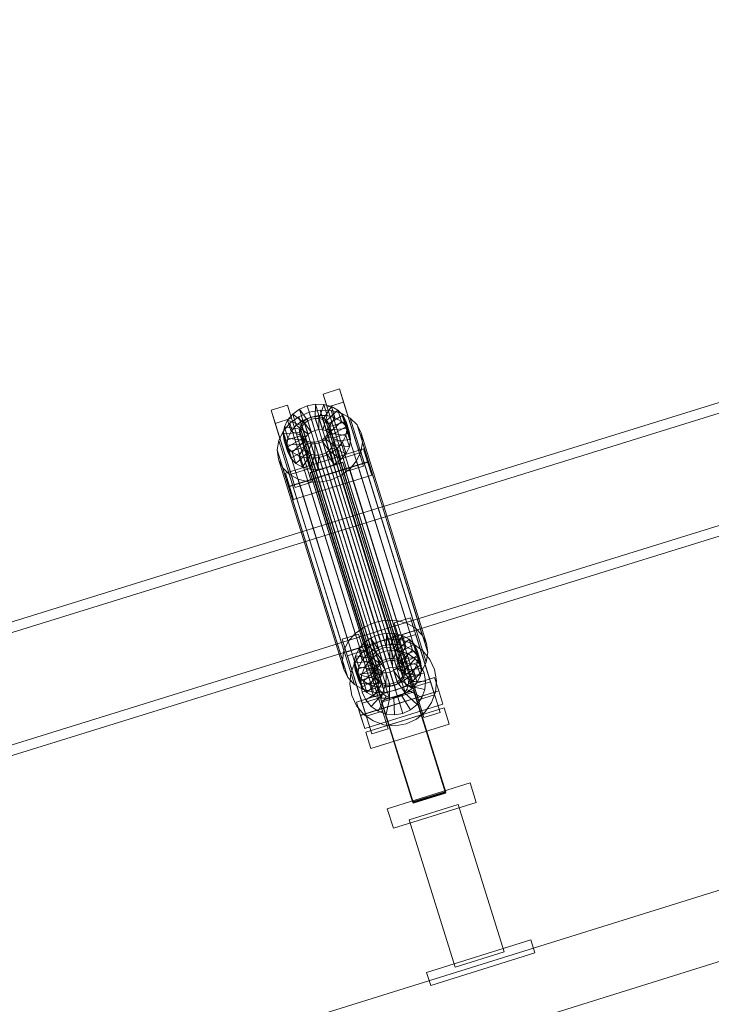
# Model space of a CAD drawing. Header units: millimetres. Extents: x -2233 to 65662, y -50530 to 6847.
# Tile 592 of 656: x 22352 to 22758, y 2600 to 3177. Entities that reach past the tile are written whole.
import ezdxf

# ---------------------------------------------------------------- set-up
doc = ezdxf.new("R2010")
doc.units = ezdxf.units.MM
doc.layers.add('COTAS_P', color=1, linetype='Continuous', lineweight=0)
doc.layers.add('lateral_C02', color=7, linetype='Continuous', lineweight=0)
doc.dimstyles.new('R19_100', dxfattribs={"dimtxt": 250, "dimasz": 150, "dimexe": 150, "dimexo": 80, "dimgap": 100, "dimtad": 1, "dimtih": 1, "dimtoh": 1, "dimdsep": 46, "dimcen": 0.09, "dimadec": 0, "dimazin": 0, "dimtfac": 1, "dimtdec": 4, "dimtofl": 0, "dimtmove": 0, "dimatfit": 3, "dimfxl": 1, "dimtolj": 1, "dimtzin": 0, "dimarcsym": 0})

# ---------------------------------------------------------------- blocks, each defined once
blk = doc.blocks.new('DIM_R32_4')
at = {"layer": 'COTAS_P'}
for p, q in [((15248.37, 1279.09), (24311.82, 4109.09)), ((24311.82, 4109.09), (24155.23, 4107.34)), ((24311.82, 4109.09), (24182.05, 4021.43)), ((24580.07, 3250), (24311.82, 4109.09)), ((15248.37, 1279.09), (15378.14, 1366.76)), ((15248.37, 1279.09), (15404.97, 1280.85)), ((15516.62, 420), (15248.37, 1279.09))]:
    blk.add_line(p, q, dxfattribs=at)
blk.add_text('9495 P', height=250, rotation=17.34062, dxfattribs=at).set_placement((19750.29, 2789.55))

msp = doc.modelspace()

# ---------------------------------------------------------------- linework, layer by layer
at = {"layer": 'lateral_C02'}
for p, q in [((22971.369, 3017.526), (22541.592, 2884.136)), ((22543.371, 2878.406), (22973.147, 3011.796)), ((22530.265, 2957.58), (22539.81, 2960.56)), ((22532.645, 2949.911), (22530.265, 2957.58)), ((22530.265, 2957.58), (22542.015, 2920.057)), ((22539.81, 2960.56), (22542.191, 2952.891)), ((22551.561, 2923.038), (22539.81, 2960.56)), ((22499.719, 2948.042), (22509.265, 2951.023)), ((22509.265, 2951.023), (22511.645, 2943.353)), ((22521.015, 2913.5), (22509.265, 2951.023)), ((22516.379, 2948.655), (22520.914, 2950.627)), ((22520.914, 2950.627), (22525.767, 2951.586)), ((22523.362, 2942.809), (22520.914, 2950.627)), ((22520.914, 2950.627), (22522.954, 2944.053)), ((22525.661, 2943.264), (22525.767, 2951.586)), ((22525.767, 2951.586), (22530.605, 2951.468)), ((22525.767, 2951.586), (22527.807, 2945.013)), ((22527.953, 2943.208), (22530.605, 2951.468)), ((22530.082, 2942.646), (22535.101, 2950.281)), ((22530.605, 2951.468), (22535.101, 2950.281)), ((22530.605, 2951.468), (22532.646, 2944.895)), ((22542.191, 2952.891), (22532.645, 2949.911)), ((22535.101, 2950.281), (22538.946, 2948.105)), ((22535.101, 2950.281), (22537.141, 2943.707)), ((22542.191, 2952.891), (22553.941, 2915.369)), ((22561.995, 2818.4), (22991.771, 2951.791)), ((22502.1, 2940.373), (22499.719, 2948.042)), ((22499.719, 2948.042), (22511.47, 2910.52)), ((22509.452, 2942.272), (22512.469, 2945.805)), ((22512.469, 2945.805), (22516.379, 2948.655)), ((22519.362, 2940.526), (22512.469, 2945.805)), ((22512.469, 2945.805), (22514.509, 2939.232)), ((22516.004, 2944.229), (22522.068, 2946.865)), ((22521.214, 2941.875), (22516.379, 2948.655)), ((22516.379, 2948.655), (22518.419, 2942.081)), ((22522.068, 2946.865), (22528.555, 2948.148)), ((22522.068, 2946.865), (22560.322, 2823.61)), ((22527.807, 2945.013), (22522.954, 2944.053)), ((22527.807, 2945.013), (22527.701, 2936.69)), ((22532.646, 2944.895), (22527.807, 2945.013)), ((22528.555, 2948.148), (22535.024, 2947.99)), ((22528.555, 2948.148), (22566.81, 2824.893)), ((22532.646, 2944.895), (22529.993, 2936.634)), ((22531.904, 2941.615), (22538.946, 2948.105)), ((22544.396, 2912.388), (22532.645, 2949.911)), ((22537.141, 2943.707), (22532.646, 2944.895)), ((22533.293, 2940.186), (22541.88, 2945.088)), ((22535.024, 2947.99), (22541.033, 2946.402)), ((22535.024, 2947.99), (22573.278, 2824.735)), ((22538.946, 2948.105), (22541.88, 2945.088)), ((22538.946, 2948.105), (22540.987, 2941.531)), ((22541.033, 2946.402), (22546.174, 2943.493)), ((22541.033, 2946.402), (22579.288, 2823.148)), ((22541.88, 2945.088), (22543.702, 2941.437)), ((22541.88, 2945.088), (22543.92, 2938.515)), ((22993.55, 2946.06), (22563.773, 2812.67)), ((22511.645, 2943.353), (22502.1, 2940.373)), ((22513.85, 2902.851), (22502.1, 2940.373)), ((22506.745, 2935.696), (22510.778, 2940.419)), ((22507.533, 2938.296), (22509.452, 2942.272)), ((22517.933, 2938.852), (22509.452, 2942.272)), ((22509.452, 2942.272), (22511.492, 2935.698)), ((22510.778, 2940.419), (22516.004, 2944.229)), ((22510.778, 2940.419), (22549.033, 2817.165)), ((22514.509, 2939.232), (22511.492, 2935.698)), ((22511.645, 2943.353), (22523.396, 2905.831)), ((22518.419, 2942.081), (22514.509, 2939.232)), ((22514.509, 2939.232), (22521.402, 2933.952)), ((22516.004, 2944.229), (22554.259, 2820.974)), ((22516.684, 2938.064), (22517.593, 2939.948)), ((22517.933, 2938.852), (22517.024, 2936.969)), ((22517.593, 2939.948), (22519.022, 2941.621)), ((22517.593, 2939.948), (22561.968, 2796.972)), ((22519.362, 2940.526), (22517.933, 2938.852)), ((22519.973, 2932.278), (22517.933, 2938.852)), ((22522.954, 2944.053), (22518.419, 2942.081)), ((22518.419, 2942.081), (22523.254, 2935.302)), ((22519.022, 2941.621), (22520.874, 2942.971)), ((22519.022, 2941.621), (22563.397, 2798.646)), ((22521.214, 2941.875), (22519.362, 2940.526)), ((22521.402, 2933.952), (22519.362, 2940.526)), ((22520.874, 2942.971), (22523.022, 2943.905)), ((22520.874, 2942.971), (22565.249, 2799.996)), ((22523.362, 2942.809), (22521.214, 2941.875)), ((22523.254, 2935.302), (22521.214, 2941.875)), ((22522.954, 2944.053), (22525.402, 2936.236)), ((22523.022, 2943.905), (22525.321, 2944.36)), ((22523.022, 2943.905), (22567.398, 2800.93)), ((22525.661, 2943.264), (22523.362, 2942.809)), ((22525.402, 2936.236), (22523.362, 2942.809)), ((22525.321, 2944.36), (22527.613, 2944.304)), ((22525.321, 2944.36), (22569.696, 2801.384)), ((22527.953, 2943.208), (22525.661, 2943.264)), ((22527.701, 2936.69), (22525.661, 2943.264)), ((22527.613, 2944.304), (22529.742, 2943.741)), ((22527.613, 2944.304), (22571.988, 2801.328)), ((22530.082, 2942.646), (22527.953, 2943.208)), ((22529.993, 2936.634), (22527.953, 2943.208)), ((22529.742, 2943.741), (22531.564, 2942.71)), ((22529.742, 2943.741), (22574.118, 2800.766)), ((22531.904, 2941.615), (22530.082, 2942.646)), ((22532.122, 2936.072), (22530.082, 2942.646)), ((22531.564, 2942.71), (22532.953, 2941.281)), ((22531.564, 2942.71), (22575.939, 2799.735)), ((22533.293, 2940.186), (22531.904, 2941.615)), ((22533.944, 2935.041), (22531.904, 2941.615)), ((22537.141, 2943.707), (22532.122, 2936.072)), ((22532.953, 2941.281), (22533.816, 2939.552)), ((22532.953, 2941.281), (22577.329, 2798.306)), ((22534.156, 2938.456), (22533.293, 2940.186)), ((22535.334, 2933.612), (22533.293, 2940.186)), ((22533.816, 2939.552), (22534.094, 2937.64)), ((22578.192, 2796.577), (22533.816, 2939.552)), ((22540.987, 2941.531), (22533.944, 2935.041)), ((22543.702, 2941.437), (22534.156, 2938.456)), ((22540.987, 2941.531), (22537.141, 2943.707)), ((22543.92, 2938.515), (22540.987, 2941.531)), ((22545.742, 2934.863), (22543.702, 2941.437)), ((22543.702, 2941.437), (22544.288, 2937.4)), ((22546.174, 2943.493), (22550.096, 2939.461)), ((22546.174, 2943.493), (22584.429, 2820.239)), ((22550.096, 2939.461), (22552.531, 2934.58)), ((22550.096, 2939.461), (22588.35, 2816.206)), ((22504.179, 2930.381), (22506.745, 2935.696)), ((22506.745, 2935.696), (22544.999, 2812.441)), ((22506.843, 2934.148), (22507.533, 2938.296)), ((22516.697, 2935.004), (22506.843, 2934.148)), ((22506.843, 2934.148), (22508.883, 2927.574)), ((22507.429, 2930.111), (22506.843, 2934.148)), ((22516.974, 2933.091), (22507.429, 2930.111)), ((22517.024, 2936.969), (22507.533, 2938.296)), ((22507.533, 2938.296), (22509.573, 2931.722)), ((22511.492, 2935.698), (22509.573, 2931.722)), ((22511.492, 2935.698), (22519.973, 2932.278)), ((22516.357, 2936.099), (22516.684, 2938.064)), ((22516.634, 2934.187), (22516.357, 2936.099)), ((22516.357, 2936.099), (22560.732, 2793.124)), ((22517.497, 2932.458), (22516.634, 2934.187)), ((22516.634, 2934.187), (22561.01, 2791.212)), ((22516.684, 2938.064), (22561.059, 2795.089)), ((22517.024, 2936.969), (22516.697, 2935.004)), ((22518.737, 2928.43), (22516.697, 2935.004)), ((22516.697, 2935.004), (22516.974, 2933.091)), ((22519.015, 2926.518), (22516.974, 2933.091)), ((22516.974, 2933.091), (22517.837, 2931.362)), ((22519.064, 2930.395), (22517.024, 2936.969)), ((22519.973, 2932.278), (22521.402, 2933.952)), ((22521.402, 2933.952), (22523.254, 2935.302)), ((22523.254, 2935.302), (22525.402, 2936.236)), ((22525.402, 2936.236), (22527.701, 2936.69)), ((22527.701, 2936.69), (22529.993, 2936.634)), ((22529.993, 2936.634), (22532.122, 2936.072)), ((22532.858, 2933.791), (22531.429, 2932.118)), ((22532.122, 2936.072), (22533.944, 2935.041)), ((22533.767, 2935.675), (22532.858, 2933.791)), ((22532.858, 2933.791), (22577.233, 2790.816)), ((22533.198, 2932.696), (22534.107, 2934.579)), ((22534.094, 2937.64), (22533.767, 2935.675)), ((22533.767, 2935.675), (22578.142, 2792.7)), ((22533.944, 2935.041), (22535.334, 2933.612)), ((22534.094, 2937.64), (22578.469, 2794.664)), ((22534.107, 2934.579), (22534.434, 2936.544)), ((22534.107, 2934.579), (22543.598, 2933.252)), ((22536.147, 2928.006), (22534.107, 2934.579)), ((22534.156, 2938.456), (22536.197, 2931.883)), ((22534.434, 2936.544), (22534.156, 2938.456)), ((22534.434, 2936.544), (22544.288, 2937.4)), ((22536.474, 2929.97), (22534.434, 2936.544)), ((22543.92, 2938.515), (22535.334, 2933.612)), ((22535.334, 2933.612), (22536.197, 2931.883)), ((22536.197, 2931.883), (22545.742, 2934.863)), ((22543.598, 2933.252), (22541.679, 2929.276)), ((22544.288, 2937.4), (22543.598, 2933.252)), ((22543.598, 2933.252), (22545.638, 2926.678)), ((22545.742, 2934.863), (22543.92, 2938.515)), ((22544.288, 2937.4), (22546.328, 2930.826)), ((22546.328, 2930.826), (22545.742, 2934.863)), ((22552.531, 2934.58), (22553.314, 2929.183)), ((22590.786, 2811.325), (22552.531, 2934.58)), ((22503.257, 2924.836), (22504.179, 2930.381)), ((22504.179, 2930.381), (22542.434, 2807.126)), ((22507.429, 2930.111), (22509.469, 2923.537)), ((22509.251, 2926.46), (22507.429, 2930.111)), ((22509.573, 2931.722), (22508.883, 2927.574)), ((22508.883, 2927.574), (22518.737, 2928.43)), ((22508.883, 2927.574), (22509.469, 2923.537)), ((22517.837, 2931.362), (22509.251, 2926.46)), ((22509.573, 2931.722), (22519.064, 2930.395)), ((22519.227, 2929.933), (22512.184, 2923.443)), ((22521.049, 2928.902), (22516.03, 2921.267)), ((22518.887, 2931.029), (22517.497, 2932.458)), ((22517.497, 2932.458), (22561.873, 2789.482)), ((22519.878, 2924.788), (22517.837, 2931.362)), ((22517.837, 2931.362), (22519.227, 2929.933)), ((22518.737, 2928.43), (22519.064, 2930.395)), ((22519.015, 2926.518), (22518.737, 2928.43)), ((22520.709, 2929.998), (22518.887, 2931.029)), ((22518.887, 2931.029), (22563.262, 2788.053)), ((22519.064, 2930.395), (22519.973, 2932.278)), ((22521.267, 2923.36), (22519.227, 2929.933)), ((22519.227, 2929.933), (22521.049, 2928.902)), ((22523.178, 2928.34), (22520.525, 2920.08)), ((22522.838, 2929.435), (22520.709, 2929.998)), ((22520.709, 2929.998), (22565.084, 2787.023)), ((22523.089, 2922.329), (22521.049, 2928.902)), ((22521.049, 2928.902), (22523.178, 2928.34)), ((22525.13, 2929.38), (22522.838, 2929.435)), ((22522.838, 2929.435), (22567.213, 2786.46)), ((22525.218, 2921.766), (22523.178, 2928.34)), ((22523.178, 2928.34), (22525.47, 2928.284)), ((22527.429, 2929.834), (22525.13, 2929.38)), ((22525.13, 2929.38), (22569.505, 2786.404)), ((22525.47, 2928.284), (22525.364, 2919.962)), ((22525.47, 2928.284), (22527.769, 2928.738)), ((22527.51, 2921.71), (22525.47, 2928.284)), ((22529.577, 2930.768), (22527.429, 2929.834)), ((22527.429, 2929.834), (22571.804, 2786.859)), ((22527.769, 2928.738), (22529.917, 2929.672)), ((22527.769, 2928.738), (22530.217, 2920.921)), ((22529.809, 2922.165), (22527.769, 2928.738)), ((22531.429, 2932.118), (22529.577, 2930.768)), ((22529.577, 2930.768), (22573.952, 2787.793)), ((22529.917, 2929.672), (22531.769, 2931.022)), ((22529.917, 2929.672), (22534.752, 2922.893)), ((22531.957, 2923.099), (22529.917, 2929.672)), ((22531.429, 2932.118), (22575.804, 2789.143)), ((22531.769, 2931.022), (22533.198, 2932.696)), ((22531.769, 2931.022), (22538.662, 2925.743)), ((22533.809, 2924.449), (22531.769, 2931.022)), ((22533.198, 2932.696), (22541.679, 2929.276)), ((22535.238, 2926.122), (22533.198, 2932.696)), ((22536.147, 2928.006), (22535.238, 2926.122)), ((22536.474, 2929.97), (22536.147, 2928.006)), ((22545.638, 2926.678), (22536.147, 2928.006)), ((22536.197, 2931.883), (22536.474, 2929.97)), ((22546.328, 2930.826), (22536.474, 2929.97)), ((22541.679, 2929.276), (22538.662, 2925.743)), ((22541.679, 2929.276), (22543.719, 2922.702)), ((22545.638, 2926.678), (22546.328, 2930.826)), ((22553.314, 2929.183), (22552.392, 2923.638)), ((22553.314, 2929.183), (22591.569, 2805.928)), ((22504.04, 2919.439), (22503.257, 2924.836)), ((22503.257, 2924.836), (22541.512, 2801.581)), ((22508.117, 2911.189), (22553.935, 2925.495)), ((22509.251, 2926.46), (22511.291, 2919.886)), ((22512.184, 2923.443), (22509.251, 2926.46)), ((22509.469, 2923.537), (22519.015, 2926.518)), ((22509.469, 2923.537), (22511.291, 2919.886)), ((22511.291, 2919.886), (22519.878, 2924.788)), ((22512.184, 2923.443), (22514.225, 2916.87)), ((22516.03, 2921.267), (22512.184, 2923.443)), ((22514.225, 2916.87), (22521.267, 2923.36)), ((22518.07, 2914.694), (22523.089, 2922.329)), ((22519.878, 2924.788), (22519.015, 2926.518)), ((22521.267, 2923.36), (22519.878, 2924.788)), ((22523.089, 2922.329), (22521.267, 2923.36)), ((22522.566, 2913.506), (22525.218, 2921.766)), ((22525.218, 2921.766), (22523.089, 2922.329)), ((22527.51, 2921.71), (22525.218, 2921.766)), ((22527.404, 2913.388), (22527.51, 2921.71)), ((22529.809, 2922.165), (22527.51, 2921.71)), ((22531.957, 2923.099), (22529.809, 2922.165)), ((22532.257, 2914.348), (22529.809, 2922.165)), ((22534.752, 2922.893), (22530.217, 2920.921)), ((22533.809, 2924.449), (22531.957, 2923.099)), ((22536.792, 2916.319), (22531.957, 2923.099)), ((22535.238, 2926.122), (22533.809, 2924.449)), ((22540.702, 2919.169), (22533.809, 2924.449)), ((22538.662, 2925.743), (22534.752, 2922.893)), ((22534.752, 2922.893), (22536.792, 2916.319)), ((22543.719, 2922.702), (22535.238, 2926.122)), ((22538.662, 2925.743), (22540.702, 2919.169)), ((22540.702, 2919.169), (22543.719, 2922.702)), ((22551.561, 2923.038), (22542.015, 2920.057)), ((22543.719, 2922.702), (22545.638, 2926.678)), ((22552.392, 2923.638), (22549.827, 2918.322)), ((22553.941, 2915.369), (22551.561, 2923.038)), ((22552.392, 2923.638), (22590.647, 2800.383)), ((22553.935, 2925.495), (22556.315, 2917.826)), ((22556.383, 2917.678), (22553.935, 2925.495)), ((22506.476, 2914.558), (22504.04, 2919.439)), ((22504.04, 2919.439), (22542.295, 2796.184)), ((22556.315, 2917.826), (22510.497, 2903.52)), ((22556.383, 2917.678), (22510.565, 2903.372)), ((22511.291, 2919.886), (22514.225, 2916.87)), ((22514.225, 2916.87), (22518.07, 2914.694)), ((22516.03, 2921.267), (22518.07, 2914.694)), ((22520.525, 2920.08), (22516.03, 2921.267)), ((22520.525, 2920.08), (22522.566, 2913.506)), ((22525.364, 2919.962), (22520.525, 2920.08)), ((22522.633, 2911.649), (22541.723, 2917.61)), ((22541.799, 2917.367), (22522.709, 2911.405)), ((22530.217, 2920.921), (22525.364, 2919.962)), ((22525.364, 2919.962), (22527.404, 2913.388)), ((22530.217, 2920.921), (22532.257, 2914.348)), ((22532.257, 2914.348), (22536.792, 2916.319)), ((22536.792, 2916.319), (22540.702, 2919.169)), ((22541.723, 2917.61), (22541.799, 2917.367)), ((22602.116, 2724.205), (22541.723, 2917.61)), ((22541.799, 2917.367), (22602.192, 2723.962)), ((22542.015, 2920.057), (22544.396, 2912.388)), ((22549.827, 2918.322), (22545.793, 2913.599)), ((22549.827, 2918.322), (22588.081, 2795.068)), ((22556.315, 2917.826), (22558.763, 2910.009)), ((22558.763, 2910.009), (22556.383, 2917.678)), ((22510.397, 2910.525), (22506.476, 2914.558)), ((22506.476, 2914.558), (22544.73, 2791.303)), ((22510.497, 2903.52), (22508.117, 2911.189)), ((22508.117, 2911.189), (22510.565, 2903.372)), ((22515.538, 2907.616), (22510.397, 2910.525)), ((22510.397, 2910.525), (22548.652, 2787.271)), ((22521.015, 2913.5), (22511.47, 2910.52)), ((22511.47, 2910.52), (22513.85, 2902.851)), ((22512.945, 2895.703), (22558.763, 2910.009)), ((22518.07, 2914.694), (22522.566, 2913.506)), ((22523.396, 2905.831), (22521.015, 2913.5)), ((22522.566, 2913.506), (22527.404, 2913.388)), ((22522.709, 2911.405), (22522.633, 2911.649)), ((22583.026, 2718.244), (22522.633, 2911.649)), ((22583.101, 2718), (22522.709, 2911.405)), ((22527.404, 2913.388), (22532.257, 2914.348)), ((22545.793, 2913.599), (22540.567, 2909.789)), ((22544.396, 2912.388), (22553.941, 2915.369)), ((22545.793, 2913.599), (22584.048, 2790.344)), ((22513.85, 2902.851), (22523.396, 2905.831)), ((22521.548, 2906.028), (22515.538, 2907.616)), ((22515.538, 2907.616), (22553.793, 2784.361)), ((22528.017, 2905.871), (22521.548, 2906.028)), ((22521.548, 2906.028), (22559.803, 2782.774)), ((22534.504, 2907.154), (22528.017, 2905.871)), ((22528.017, 2905.871), (22566.271, 2782.616)), ((22540.567, 2909.789), (22534.504, 2907.154)), ((22534.504, 2907.154), (22572.758, 2783.899)), ((22540.567, 2909.789), (22578.822, 2786.535)), ((22512.945, 2895.703), (22510.497, 2903.52)), ((22510.565, 2903.372), (22512.945, 2895.703)), ((22541.592, 2884.136), (21968.557, 2706.282)), ((22561.995, 2818.4), (22541.592, 2884.136)), ((22541.592, 2884.136), (22543.371, 2878.406)), ((21970.336, 2700.552), (22543.371, 2878.406)), ((22543.371, 2878.406), (22563.773, 2812.67)), ((22560.322, 2823.61), (22554.259, 2820.974)), ((22566.81, 2824.893), (22560.322, 2823.61)), ((22573.278, 2824.735), (22566.81, 2824.893)), ((22571.92, 2823.369), (22581.466, 2826.35)), ((22574.3, 2815.7), (22571.92, 2823.369)), ((22571.92, 2823.369), (22583.671, 2785.847)), ((22579.288, 2823.148), (22573.278, 2824.735)), ((22581.466, 2826.35), (22583.846, 2818.681)), ((22593.216, 2788.827), (22581.466, 2826.35)), ((21988.96, 2640.547), (22561.995, 2818.4)), ((22554.259, 2820.974), (22549.033, 2817.165)), ((22583.846, 2818.681), (22574.3, 2815.7)), ((22584.429, 2820.239), (22579.288, 2823.148)), ((22583.846, 2818.681), (22595.596, 2781.158)), ((22588.35, 2816.206), (22584.429, 2820.239)), ((22563.773, 2812.67), (21990.738, 2634.816)), ((22541.374, 2813.832), (22550.92, 2816.812)), ((22543.755, 2806.162), (22541.374, 2813.832)), ((22541.374, 2813.832), (22553.125, 2776.309)), ((22544.999, 2812.441), (22542.434, 2807.126)), ((22549.033, 2817.165), (22544.999, 2812.441)), ((22550.92, 2816.812), (22553.3, 2809.143)), ((22562.671, 2779.29), (22550.92, 2816.812)), ((22554.124, 2811.595), (22558.034, 2814.444)), ((22557.756, 2809.884), (22563.773, 2812.67)), ((22558.034, 2814.444), (22562.569, 2816.416)), ((22562.869, 2807.665), (22558.034, 2814.444)), ((22558.034, 2814.444), (22560.074, 2807.871)), ((22562.569, 2816.416), (22567.422, 2817.376)), ((22565.017, 2808.599), (22562.569, 2816.416)), ((22562.569, 2816.416), (22564.609, 2809.842)), ((22563.773, 2812.67), (22570.307, 2813.803)), ((22567.316, 2809.053), (22567.422, 2817.376)), ((22567.422, 2817.376), (22572.261, 2817.258)), ((22567.422, 2817.376), (22569.462, 2810.802)), ((22569.608, 2808.997), (22572.261, 2817.258)), ((22570.307, 2813.803), (22576.91, 2813.207)), ((22571.737, 2808.435), (22576.756, 2816.07)), ((22572.261, 2817.258), (22576.756, 2816.07)), ((22572.261, 2817.258), (22574.301, 2810.684)), ((22573.559, 2807.404), (22580.601, 2813.894)), ((22586.051, 2778.178), (22574.3, 2815.7)), ((22574.989, 2813.658), (22584.534, 2816.638)), ((22574.989, 2813.658), (22589.295, 2767.839)), ((22576.756, 2816.07), (22580.601, 2813.894)), ((22576.756, 2816.07), (22578.796, 2809.497)), ((22576.91, 2813.207), (22583.135, 2810.922)), ((22580.601, 2813.894), (22583.535, 2810.878)), ((22580.601, 2813.894), (22582.642, 2807.32)), ((22598.841, 2770.82), (22584.534, 2816.638)), ((22590.786, 2811.325), (22588.35, 2816.206)), ((22542.434, 2807.126), (22541.512, 2801.581)), ((22553.3, 2809.143), (22543.755, 2806.162)), ((22555.505, 2768.64), (22543.755, 2806.162)), ((22544.443, 2804.12), (22553.989, 2807.1)), ((22549.188, 2804.085), (22551.107, 2808.061)), ((22551.107, 2808.061), (22554.124, 2811.595)), ((22559.588, 2804.641), (22551.107, 2808.061)), ((22551.107, 2808.061), (22553.147, 2801.488)), ((22552.665, 2805.636), (22557.756, 2809.884)), ((22553.3, 2809.143), (22565.051, 2771.62)), ((22568.295, 2761.282), (22553.989, 2807.1)), ((22561.017, 2806.315), (22554.124, 2811.595)), ((22554.124, 2811.595), (22556.164, 2805.021)), ((22560.074, 2807.871), (22556.164, 2805.021)), ((22561.017, 2806.315), (22559.588, 2804.641)), ((22564.609, 2809.842), (22560.074, 2807.871)), ((22560.074, 2807.871), (22564.909, 2801.091)), ((22562.869, 2807.665), (22561.017, 2806.315)), ((22563.057, 2799.741), (22561.017, 2806.315)), ((22561.18, 2804.477), (22565.681, 2806.561)), ((22565.017, 2808.599), (22562.869, 2807.665)), ((22564.909, 2801.091), (22562.869, 2807.665)), ((22569.462, 2810.802), (22564.609, 2809.842)), ((22564.609, 2809.842), (22567.058, 2802.025)), ((22567.316, 2809.053), (22565.017, 2808.599)), ((22567.058, 2802.025), (22565.017, 2808.599)), ((22565.681, 2806.561), (22570.568, 2807.409)), ((22568.661, 2797.015), (22565.681, 2806.561)), ((22569.608, 2808.997), (22567.316, 2809.053)), ((22569.356, 2802.48), (22567.316, 2809.053)), ((22569.462, 2810.802), (22569.356, 2802.48)), ((22574.301, 2810.684), (22569.462, 2810.802)), ((22571.737, 2808.435), (22569.608, 2808.997)), ((22571.648, 2802.424), (22569.608, 2808.997)), ((22570.976, 2797.417), (22570.568, 2807.409)), ((22570.568, 2807.409), (22575.508, 2806.962)), ((22574.301, 2810.684), (22571.648, 2802.424)), ((22573.559, 2807.404), (22571.737, 2808.435)), ((22573.778, 2801.861), (22571.737, 2808.435)), ((22573.316, 2797.206), (22575.508, 2806.962)), ((22574.948, 2805.975), (22573.559, 2807.404)), ((22575.599, 2800.831), (22573.559, 2807.404)), ((22578.796, 2809.497), (22573.778, 2801.861)), ((22578.796, 2809.497), (22574.301, 2810.684)), ((22574.948, 2805.975), (22583.535, 2810.878)), ((22575.811, 2804.246), (22574.948, 2805.975)), ((22576.989, 2799.402), (22574.948, 2805.975)), ((22575.508, 2806.962), (22580.164, 2805.253)), ((22582.642, 2807.32), (22575.599, 2800.831)), ((22585.357, 2807.226), (22575.811, 2804.246)), ((22582.642, 2807.32), (22578.796, 2809.497)), ((22585.575, 2804.304), (22582.642, 2807.32)), ((22583.135, 2810.922), (22588.556, 2807.103)), ((22583.535, 2810.878), (22585.357, 2807.226)), ((22583.535, 2810.878), (22585.575, 2804.304)), ((22587.397, 2800.653), (22585.357, 2807.226)), ((22585.357, 2807.226), (22585.943, 2803.189)), ((22588.556, 2807.103), (22592.804, 2802.012)), ((22590.647, 2800.383), (22591.569, 2805.928)), ((22591.569, 2805.928), (22590.786, 2811.325)), ((22541.512, 2801.581), (22542.295, 2796.184)), ((22544.443, 2804.12), (22558.75, 2758.302)), ((22546.561, 2793.991), (22548.847, 2800.215)), ((22548.498, 2799.938), (22549.188, 2804.085)), ((22558.352, 2800.793), (22548.498, 2799.938)), ((22548.847, 2800.215), (22552.665, 2805.636)), ((22558.679, 2802.758), (22549.188, 2804.085)), ((22549.188, 2804.085), (22551.229, 2797.512)), ((22553.147, 2801.488), (22551.229, 2797.512)), ((22556.164, 2805.021), (22553.147, 2801.488)), ((22553.147, 2801.488), (22561.628, 2798.068)), ((22554.515, 2797.244), (22557.371, 2801.299)), ((22556.164, 2805.021), (22563.057, 2799.741)), ((22557.371, 2801.299), (22561.18, 2804.477)), ((22564.725, 2794.523), (22557.371, 2801.299)), ((22558.679, 2802.758), (22558.352, 2800.793)), ((22560.392, 2794.22), (22558.352, 2800.793)), ((22558.352, 2800.793), (22558.63, 2798.881)), ((22559.588, 2804.641), (22558.679, 2802.758)), ((22560.719, 2796.184), (22558.679, 2802.758)), ((22561.628, 2798.068), (22559.588, 2804.641)), ((22566.529, 2796.028), (22561.18, 2804.477)), ((22563.057, 2799.741), (22564.909, 2801.091)), ((22564.909, 2801.091), (22567.058, 2802.025)), ((22567.398, 2800.93), (22565.249, 2799.996)), ((22567.058, 2802.025), (22569.356, 2802.48)), ((22569.696, 2801.384), (22567.398, 2800.93)), ((22569.356, 2802.48), (22571.648, 2802.424)), ((22571.988, 2801.328), (22569.696, 2801.384)), ((22571.648, 2802.424), (22573.778, 2801.861)), ((22574.118, 2800.766), (22571.988, 2801.328)), ((22573.778, 2801.861), (22575.599, 2800.831)), ((22575.939, 2799.735), (22574.118, 2800.766)), ((22574.853, 2798.485), (22575.762, 2800.369)), ((22575.522, 2796.396), (22580.164, 2805.253)), ((22575.599, 2800.831), (22576.989, 2799.402)), ((22575.762, 2800.369), (22576.089, 2802.334)), ((22575.762, 2800.369), (22585.253, 2799.041)), ((22577.802, 2793.795), (22575.762, 2800.369)), ((22575.811, 2804.246), (22577.852, 2797.672)), ((22576.089, 2802.334), (22575.811, 2804.246)), ((22576.089, 2802.334), (22585.943, 2803.189)), ((22578.129, 2795.76), (22576.089, 2802.334)), ((22585.575, 2804.304), (22576.989, 2799.402)), ((22577.443, 2795.043), (22584.219, 2802.397)), ((22577.852, 2797.672), (22587.397, 2800.653)), ((22580.164, 2805.253), (22584.219, 2802.397)), ((22584.219, 2802.397), (22587.397, 2798.588)), ((22585.943, 2803.189), (22585.253, 2799.041)), ((22587.397, 2800.653), (22585.575, 2804.304)), ((22585.943, 2803.189), (22587.983, 2796.616)), ((22587.983, 2796.616), (22587.397, 2800.653)), ((22588.081, 2795.068), (22590.647, 2800.383)), ((22592.804, 2802.012), (22595.589, 2795.995)), ((22542.295, 2796.184), (22544.73, 2791.303)), ((22548.498, 2799.938), (22550.538, 2793.364)), ((22549.084, 2795.9), (22548.498, 2799.938)), ((22558.63, 2798.881), (22549.084, 2795.9)), ((22549.084, 2795.9), (22551.124, 2789.327)), ((22550.906, 2792.249), (22549.084, 2795.9)), ((22551.229, 2797.512), (22550.538, 2793.364)), ((22559.493, 2797.151), (22550.906, 2792.249)), ((22551.229, 2797.512), (22560.719, 2796.184)), ((22552.806, 2792.588), (22554.515, 2797.244)), ((22560.882, 2795.723), (22553.84, 2789.233)), ((22563.372, 2792.602), (22554.515, 2797.244)), ((22562.704, 2794.692), (22557.685, 2787.057)), ((22560.67, 2792.307), (22558.63, 2798.881)), ((22558.63, 2798.881), (22559.493, 2797.151)), ((22561.533, 2790.578), (22559.493, 2797.151)), ((22559.493, 2797.151), (22560.882, 2795.723)), ((22560.392, 2794.22), (22560.719, 2796.184)), ((22560.719, 2796.184), (22561.628, 2798.068)), ((22561.059, 2795.089), (22560.732, 2793.124)), ((22562.922, 2789.149), (22560.882, 2795.723)), ((22560.882, 2795.723), (22562.704, 2794.692)), ((22561.968, 2796.972), (22561.059, 2795.089)), ((22561.628, 2798.068), (22563.057, 2799.741)), ((22563.397, 2798.646), (22561.968, 2796.972)), ((22564.744, 2788.118), (22562.704, 2794.692)), ((22562.704, 2794.692), (22564.833, 2794.129)), ((22563.372, 2792.602), (22564.725, 2794.523)), ((22565.249, 2799.996), (22563.397, 2798.646)), ((22564.725, 2794.523), (22566.529, 2796.028)), ((22566.529, 2796.028), (22568.661, 2797.015)), ((22567.125, 2794.073), (22569.424, 2794.528)), ((22568.661, 2797.015), (22570.976, 2797.417)), ((22569.424, 2794.528), (22571.572, 2795.462)), ((22569.424, 2794.528), (22571.872, 2786.711)), ((22571.464, 2787.954), (22569.424, 2794.528)), ((22570.976, 2797.417), (22573.316, 2797.206)), ((22571.572, 2795.462), (22573.424, 2796.812)), ((22571.572, 2795.462), (22576.407, 2788.683)), ((22573.612, 2788.888), (22571.572, 2795.462)), ((22573.316, 2797.206), (22575.522, 2796.396)), ((22573.424, 2796.812), (22574.853, 2798.485)), ((22573.424, 2796.812), (22580.317, 2791.532)), ((22575.464, 2790.238), (22573.424, 2796.812)), ((22574.853, 2798.485), (22583.334, 2795.065)), ((22576.893, 2791.912), (22574.853, 2798.485)), ((22575.522, 2796.396), (22577.443, 2795.043)), ((22577.329, 2798.306), (22575.939, 2799.735)), ((22576.989, 2799.402), (22577.852, 2797.672)), ((22578.192, 2796.577), (22577.329, 2798.306)), ((22577.443, 2795.043), (22578.948, 2793.239)), ((22578.129, 2795.76), (22577.802, 2793.795)), ((22577.852, 2797.672), (22578.129, 2795.76)), ((22587.983, 2796.616), (22578.129, 2795.76)), ((22578.142, 2792.7), (22578.469, 2794.664)), ((22578.469, 2794.664), (22578.192, 2796.577)), ((22578.948, 2793.239), (22587.397, 2798.588)), ((22583.334, 2795.065), (22580.317, 2791.532)), ((22585.253, 2799.041), (22583.334, 2795.065)), ((22583.334, 2795.065), (22585.374, 2788.492)), ((22584.048, 2790.344), (22588.081, 2795.068)), ((22585.253, 2799.041), (22587.293, 2792.468)), ((22587.293, 2792.468), (22587.983, 2796.616)), ((22587.397, 2798.588), (22589.48, 2794.087)), ((22595.589, 2795.995), (22596.723, 2789.462)), ((22544.73, 2791.303), (22548.652, 2787.271)), ((22545.965, 2787.387), (22546.561, 2793.991)), ((22549.772, 2776.978), (22595.59, 2791.285)), ((22550.538, 2793.364), (22560.392, 2794.22)), ((22550.538, 2793.364), (22551.124, 2789.327)), ((22550.906, 2792.249), (22552.946, 2785.676)), ((22553.84, 2789.233), (22550.906, 2792.249)), ((22551.124, 2789.327), (22560.67, 2792.307)), ((22551.124, 2789.327), (22552.946, 2785.676)), ((22552.36, 2787.648), (22552.806, 2792.588)), ((22562.563, 2790.397), (22552.806, 2792.588)), ((22552.946, 2785.676), (22561.533, 2790.578)), ((22553.84, 2789.233), (22555.88, 2782.659)), ((22557.685, 2787.057), (22553.84, 2789.233)), ((22555.88, 2782.659), (22562.922, 2789.149)), ((22560.67, 2792.307), (22560.392, 2794.22)), ((22561.533, 2790.578), (22560.67, 2792.307)), ((22560.732, 2793.124), (22561.01, 2791.212)), ((22561.01, 2791.212), (22561.873, 2789.482)), ((22562.922, 2789.149), (22561.533, 2790.578)), ((22561.873, 2789.482), (22563.262, 2788.053)), ((22564.833, 2794.129), (22562.18, 2785.869)), ((22562.351, 2788.057), (22562.563, 2790.397)), ((22562.563, 2790.397), (22563.372, 2792.602)), ((22564.744, 2788.118), (22562.922, 2789.149)), ((22566.873, 2787.556), (22564.833, 2794.129)), ((22564.833, 2794.129), (22567.125, 2794.073)), ((22567.125, 2794.073), (22567.019, 2785.751)), ((22569.165, 2787.5), (22567.125, 2794.073)), ((22573.612, 2788.888), (22571.464, 2787.954)), ((22576.407, 2788.683), (22571.872, 2786.711)), ((22575.464, 2790.238), (22573.612, 2788.888)), ((22578.448, 2782.109), (22573.612, 2788.888)), ((22573.952, 2787.793), (22575.804, 2789.143)), ((22576.893, 2791.912), (22575.464, 2790.238)), ((22582.357, 2784.959), (22575.464, 2790.238)), ((22575.804, 2789.143), (22577.233, 2790.816)), ((22580.317, 2791.532), (22576.407, 2788.683)), ((22576.407, 2788.683), (22578.448, 2782.109)), ((22577.802, 2793.795), (22576.893, 2791.912)), ((22585.374, 2788.492), (22576.893, 2791.912)), ((22577.233, 2790.816), (22578.142, 2792.7)), ((22587.293, 2792.468), (22577.802, 2793.795)), ((22578.822, 2786.535), (22584.048, 2790.344)), ((22578.948, 2793.239), (22579.935, 2791.107)), ((22589.48, 2794.087), (22579.935, 2791.107)), ((22579.935, 2791.107), (22580.336, 2788.792)), ((22580.336, 2788.792), (22580.125, 2786.452)), ((22580.317, 2791.532), (22582.357, 2784.959)), ((22580.336, 2788.792), (22590.328, 2789.2)), ((22593.216, 2788.827), (22583.671, 2785.847)), ((22585.374, 2788.492), (22587.293, 2792.468)), ((22589.48, 2794.087), (22590.328, 2789.2)), ((22590.328, 2789.2), (22589.882, 2784.26)), ((22595.596, 2781.158), (22593.216, 2788.827)), ((22595.59, 2791.285), (22597.97, 2783.616)), ((22598.038, 2783.468), (22595.59, 2791.285)), ((22596.723, 2789.462), (22596.126, 2782.858)), ((22547.098, 2780.854), (22545.965, 2787.387)), ((22548.652, 2787.271), (22553.793, 2784.361)), ((22597.97, 2783.616), (22552.152, 2769.309)), ((22598.038, 2783.468), (22552.22, 2769.161)), ((22562.351, 2788.057), (22552.36, 2787.648)), ((22553.207, 2782.761), (22552.36, 2787.648)), ((22552.946, 2785.676), (22555.88, 2782.659)), ((22562.753, 2785.742), (22553.207, 2782.761)), ((22553.793, 2784.361), (22559.803, 2782.774)), ((22563.74, 2783.61), (22555.291, 2778.26)), ((22557.685, 2787.057), (22559.725, 2780.483)), ((22562.18, 2785.869), (22557.685, 2787.057)), ((22559.725, 2780.483), (22564.744, 2788.118)), ((22562.18, 2785.869), (22564.221, 2779.296)), ((22567.019, 2785.751), (22562.18, 2785.869)), ((22562.753, 2785.742), (22562.351, 2788.057)), ((22563.74, 2783.61), (22562.753, 2785.742)), ((22563.262, 2788.053), (22565.084, 2787.023)), ((22565.245, 2781.806), (22563.74, 2783.61)), ((22564.202, 2777.712), (22583.293, 2783.675)), ((22564.221, 2779.296), (22566.873, 2787.556)), ((22583.54, 2782.882), (22564.45, 2776.92)), ((22566.873, 2787.556), (22564.744, 2788.118)), ((22565.084, 2787.023), (22567.213, 2786.46)), ((22566.271, 2782.616), (22572.758, 2783.899)), ((22569.165, 2787.5), (22566.873, 2787.556)), ((22571.872, 2786.711), (22567.019, 2785.751)), ((22567.019, 2785.751), (22569.06, 2779.178)), ((22567.213, 2786.46), (22569.505, 2786.404)), ((22569.06, 2779.178), (22569.165, 2787.5)), ((22571.464, 2787.954), (22569.165, 2787.5)), ((22569.505, 2786.404), (22571.804, 2786.859)), ((22573.912, 2780.137), (22571.464, 2787.954)), ((22571.804, 2786.859), (22573.952, 2787.793)), ((22571.872, 2786.711), (22573.912, 2780.137)), ((22572.758, 2783.899), (22578.822, 2786.535)), ((22579.315, 2784.246), (22577.962, 2782.326)), ((22578.448, 2782.109), (22582.357, 2784.959)), ((22580.125, 2786.452), (22579.315, 2784.246)), ((22579.315, 2784.246), (22588.173, 2779.604)), ((22580.125, 2786.452), (22589.882, 2784.26)), ((22582.357, 2784.959), (22585.374, 2788.492)), ((22583.293, 2783.675), (22583.54, 2782.882)), ((22601.802, 2724.409), (22583.293, 2783.675)), ((22583.54, 2782.882), (22602.049, 2723.616)), ((22583.671, 2785.847), (22586.051, 2778.178)), ((22589.882, 2784.26), (22588.173, 2779.604)), ((22596.126, 2782.858), (22593.841, 2776.633)), ((22597.97, 2783.616), (22600.418, 2775.799)), ((22600.418, 2775.799), (22598.038, 2783.468)), ((22549.884, 2774.837), (22547.098, 2780.854)), ((22562.671, 2779.29), (22553.125, 2776.309)), ((22555.291, 2778.26), (22553.207, 2782.761)), ((22558.469, 2774.452), (22555.291, 2778.26)), ((22555.88, 2782.659), (22559.725, 2780.483)), ((22565.245, 2781.806), (22558.469, 2774.452)), ((22559.725, 2780.483), (22564.221, 2779.296)), ((22559.803, 2782.774), (22566.271, 2782.616)), ((22567.166, 2780.453), (22562.524, 2771.596)), ((22565.051, 2771.62), (22562.671, 2779.29)), ((22564.45, 2776.92), (22564.202, 2777.712)), ((22582.711, 2718.447), (22564.202, 2777.712)), ((22564.221, 2779.296), (22569.06, 2779.178)), ((22567.166, 2780.453), (22565.245, 2781.806)), ((22569.371, 2779.643), (22567.166, 2780.453)), ((22569.371, 2779.643), (22567.18, 2769.886)), ((22569.06, 2779.178), (22573.912, 2780.137)), ((22571.711, 2779.432), (22569.371, 2779.643)), ((22574.026, 2779.833), (22571.711, 2779.432)), ((22571.711, 2779.432), (22572.12, 2769.44)), ((22573.912, 2780.137), (22578.448, 2782.109)), ((22576.158, 2780.82), (22574.026, 2779.833)), ((22574.026, 2779.833), (22577.007, 2770.288)), ((22577.962, 2782.326), (22576.158, 2780.82)), ((22576.158, 2780.82), (22581.508, 2772.372)), ((22577.962, 2782.326), (22585.316, 2775.549)), ((22588.173, 2779.604), (22585.316, 2775.549)), ((22586.051, 2778.178), (22595.596, 2781.158)), ((22552.152, 2769.309), (22549.772, 2776.978)), ((22549.772, 2776.978), (22552.22, 2769.161)), ((22554.132, 2769.745), (22549.884, 2774.837)), ((22553.125, 2776.309), (22555.505, 2768.64)), ((22554.6, 2761.492), (22600.418, 2775.799)), ((22555.29, 2759.316), (22601.108, 2773.623)), ((22555.505, 2768.64), (22565.051, 2771.62)), ((22562.524, 2771.596), (22558.469, 2774.452)), ((22567.18, 2769.886), (22562.524, 2771.596)), ((22582.959, 2717.654), (22564.45, 2776.92)), ((22581.508, 2772.372), (22577.007, 2770.288)), ((22585.316, 2775.549), (22581.508, 2772.372)), ((22593.841, 2776.633), (22590.023, 2771.212)), ((22604.089, 2764.077), (22601.108, 2773.623)), ((22554.6, 2761.492), (22552.152, 2769.309)), ((22552.22, 2769.161), (22554.6, 2761.492)), ((22559.553, 2765.927), (22554.132, 2769.745)), ((22565.777, 2763.642), (22559.553, 2765.927)), ((22572.12, 2769.44), (22567.18, 2769.886)), ((22587.745, 2769.45), (22568.654, 2763.489)), ((22577.007, 2770.288), (22572.12, 2769.44)), ((22584.932, 2766.964), (22578.914, 2764.179)), ((22590.023, 2771.212), (22584.932, 2766.964)), ((22587.745, 2769.45), (22601.932, 2724.014)), ((22589.295, 2767.839), (22598.841, 2770.82)), ((22558.27, 2749.771), (22604.089, 2764.077)), ((22558.75, 2758.302), (22568.295, 2761.282)), ((22572.381, 2763.046), (22565.777, 2763.642)), ((22582.841, 2718.053), (22568.654, 2763.489)), ((22578.914, 2764.179), (22572.381, 2763.046)), ((22555.29, 2759.316), (22558.27, 2749.771)), ((22567.843, 2714.417), (22616.334, 2729.558)), ((22619.91, 2718.104), (22616.334, 2729.558)), ((22601.802, 2724.409), (22582.711, 2718.447)), ((22601.932, 2724.014), (22582.841, 2718.053)), ((22582.959, 2717.654), (22602.049, 2723.616)), ((22602.116, 2724.205), (22583.026, 2718.244)), ((22583.101, 2718), (22602.192, 2723.962)), ((22602.049, 2723.616), (22601.802, 2724.409)), ((22602.192, 2723.962), (22602.116, 2724.205)), ((22567.843, 2714.417), (22571.419, 2702.963)), ((22571.419, 2702.963), (22619.91, 2718.104)), ((22580.751, 2707.971), (22609.387, 2716.913)), ((22582.711, 2718.447), (22582.959, 2717.654)), ((22583.026, 2718.244), (22583.101, 2718)), ((22636.363, 2630.52), (22609.387, 2716.913)), ((22580.751, 2707.971), (22607.726, 2621.579)), ((21630.207, 2313.212), (22775.666, 2670.874)), ((21642.129, 2275.03), (22787.589, 2632.692)), ((22590.903, 2618.421), (22651.994, 2637.496)), ((22654.378, 2629.86), (22651.994, 2637.496)), ((22593.287, 2610.784), (22654.378, 2629.86)), ((22607.726, 2621.579), (22636.363, 2630.52)), ((22590.903, 2618.421), (22593.287, 2610.784))]:
    msp.add_line(p, q, dxfattribs=at)

# ---------------------------------------------------------------- dimensions: what is measured, and where the dimension line sits
at = {"layer": 'COTAS_P'}
dim = msp.add_aligned_dim(p1=(15516.618, 420), p2=(24580.067, 3250), distance=900, text='<> P', dimstyle='R19_100', dxfattribs=at)
dim.commit()
dim.dimension.update_dxf_attribs({"geometry": 'DIM_R32_4', "text_midpoint": (19780.096, 2694.095)})

doc.saveas('drawing.dxf')
